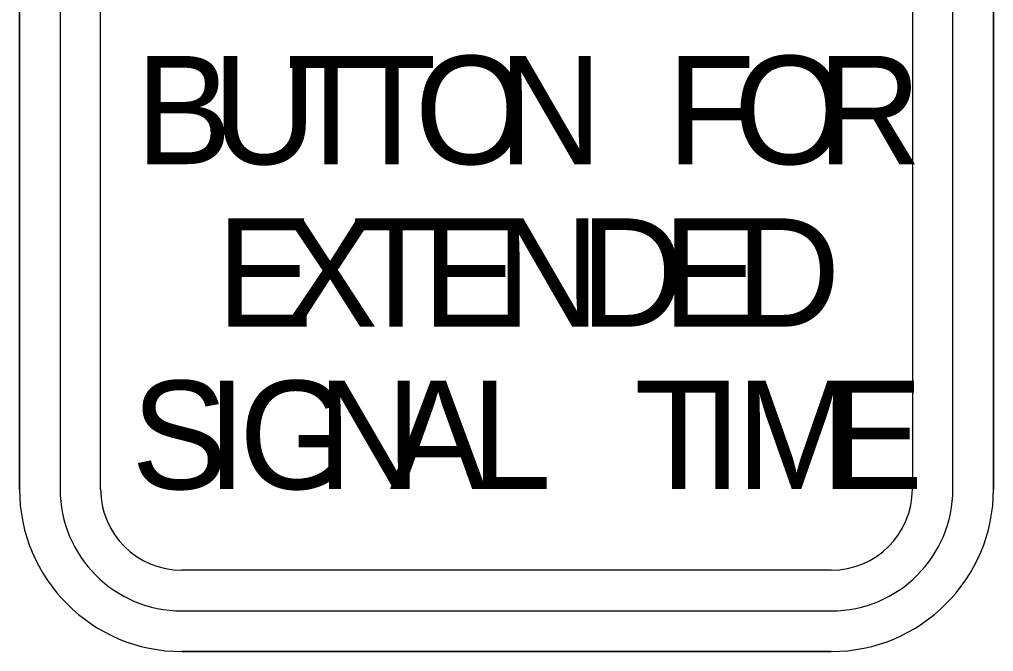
# Model space of a CAD drawing. Extents: x 99976 to 100136, y 99905 to 100011.
# Drawn here: x 100054.6647 to 100054.9684, y 99971.8036 to 99972.0006 of the extents above; entities that cross this region are included whole.
import ezdxf

# ---------------------------------------------------------------- set-up
doc = ezdxf.new("R2010")
doc.units = 0
doc.layers.add('TR_SN_ConstructionSigns', color=7, linetype='Continuous')

msp = doc.modelspace()

# ---------------------------------------------------------------- linework, layer by layer
at = {"layer": 'TR_SN_ConstructionSigns'}
for p, q in [((100054.66469, 99971.85426), (100054.66469, 99972.25926)), ((100054.66469, 99972.25926), (100054.66469, 99971.85426)), ((100054.66469, 99972.25926), (100054.66469, 99971.85426)), ((100054.67734, 99972.25926), (100054.67734, 99971.85426)), ((100054.69, 99971.85426), (100054.69, 99972.25926)), ((100054.94312, 99972.25926), (100054.94312, 99971.85426)), ((100054.95578, 99971.85426), (100054.95578, 99972.25926)), ((100054.96844, 99972.25926), (100054.96844, 99971.85426)), ((100054.96844, 99971.85426), (100054.96844, 99972.25926)), ((100054.96844, 99971.85426), (100054.96844, 99972.25926)), ((100054.91781, 99971.82895), (100054.71531, 99971.82895)), ((100054.71531, 99971.81629), (100054.91781, 99971.81629)), ((100054.91781, 99971.80364), (100054.71531, 99971.80364)), ((100054.71531, 99971.80364), (100054.91781, 99971.80364)), ((100054.71531, 99971.80364), (100054.91781, 99971.80364))]:
    msp.add_line(p, q, dxfattribs=at)
for centre, radius, start, end in [((100054.71531, 99971.85426), 0.05063, 180, 270), ((100054.71531, 99971.85426), 0.05063, 180, 270), ((100054.71531, 99971.85426), 0.05063, 180, 270), ((100054.71531, 99971.85426), 0.03797, 180, 270), ((100054.71531, 99971.85426), 0.02531, 180, 270), ((100054.91781, 99971.85426), 0.05063, 270, 0), ((100054.91781, 99971.85426), 0.05063, 270, 0), ((100054.91781, 99971.85426), 0.03797, 270, 0), ((100054.91781, 99971.85426), 0.02531, 270, 0), ((100054.91781, 99971.85426), 0.05063, 270, 0)]:
    msp.add_arc(centre, radius, start, end, dxfattribs=at)

# ---------------------------------------------------------------- texts
for s, p in [('B', (100054.70081, 99971.95551)), ('U', (100054.72488, 99971.95551)), ('T', (100054.74803, 99971.95551)), ('T', (100054.76707, 99971.95551)), ('O', (100054.78792, 99971.95551)), ('N', (100054.81391, 99971.95551)), ('F', (100054.86656, 99971.95551)), ('O', (100054.88742, 99971.95551)), ('R', (100054.91341, 99971.95551)), ('E', (100054.72611, 99971.90489)), ('X', (100054.74636, 99971.90489)), ('T', (100054.7683, 99971.90489)), ('E', (100054.79024, 99971.90489)), ('N', (100054.81319, 99971.90489)), ('D', (100054.83951, 99971.90489)), ('E', (100054.86516, 99971.90489)), ('D', (100054.88811, 99971.90489)), ('S', (100054.69955, 99971.85426)), ('I', (100054.72304, 99971.85426)), ('G', (100054.73316, 99971.85426)), ('N', (100054.75746, 99971.85426)), ('A', (100054.78014, 99971.85426)), ('L', (100054.80552, 99971.85426)), ('T', (100054.85649, 99971.85426)), ('I', (100054.87748, 99971.85426)), ('M', (100054.88814, 99971.85426)), ('E', (100054.91636, 99971.85426))]:
    msp.add_text(s, height=0.03375, dxfattribs=at).set_placement(p)

doc.saveas('drawing.dxf')
